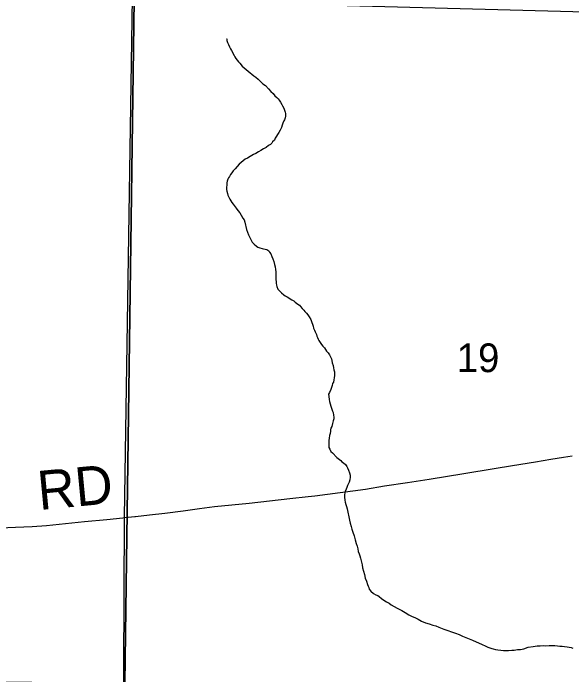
# Model space of a CAD drawing. Extents: x 2.4 to 73.1, y 4.5 to 25.6.
# Drawn here: x 33.4574 to 33.8651, y 22.6268 to 23.1091 of the extents above; entities that cross this region are included whole.
import ezdxf

# ---------------------------------------------------------------- set-up
doc = ezdxf.new("R2010")
doc.units = 0
for name, color, linetype in [('GM_X_Minor_River', 7, 'Continuous'), ('GM_X_Section', 7, 'Continuous'), ('GM_X_Section_Text', 7, 'Continuous'), ('GM_X_Township', 7, 'Continuous'), ('GM_X_Township_Road', 7, 'Continuous'), ('GM_X_Township_Road_Text', 7, 'Continuous')]:
    doc.layers.add(name, color=color, linetype=linetype)

msp = doc.modelspace()

# ---------------------------------------------------------------- linework, layer by layer
at = {"layer": 'GM_X_Minor_River'}
for points in [[(33.61303, 23.09045), (33.61323, 23.09044), (33.61339, 23.0893), (33.61392, 23.08777), (33.61464, 23.08623), (33.61536, 23.08469), (33.61608, 23.08315), (33.61662, 23.08181), (33.61862, 23.07834), (33.61917, 23.07738), (33.61989, 23.07603), (33.62081, 23.07487), (33.62192, 23.0737), (33.62285, 23.07273), (33.6245, 23.07041), (33.62599, 23.06923), (33.62748, 23.06805), (33.62878, 23.06688), (33.63027, 23.0657), (33.63157, 23.06472), (33.63306, 23.06354), (33.63455, 23.06237), (33.63623, 23.061), (33.63771, 23.05944), (33.63956, 23.05768), (33.64143, 23.05631), (33.64365, 23.05397), (33.6455, 23.05203), (33.64717, 23.05046), (33.64846, 23.04891), (33.64975, 23.04755), (33.65068, 23.04658), (33.65161, 23.0456), (33.65252, 23.04425), (33.65343, 23.04252), (33.65397, 23.04156), (33.65488, 23.03982), (33.65542, 23.03848), (33.65595, 23.03695), (33.65611, 23.036), (33.65609, 23.03505), (33.65606, 23.03391), (33.65584, 23.03277), (33.65543, 23.03146), (33.65503, 23.03052), (33.65422, 23.02883), (33.65381, 23.02751), (33.6532, 23.02582), (33.6522, 23.02394), (33.65139, 23.02207), (33.64863, 23.01796), (33.64803, 23.01665), (33.64667, 23.01535), (33.64607, 23.01442), (33.6451, 23.01349), (33.64375, 23.01258), (33.64201, 23.01129), (33.64008, 23.0102), (33.63815, 23.00911), (33.63642, 23.00802), (33.63449, 23.00693), (33.63276, 23.00602), (33.63044, 23.00456), (33.62851, 23.00347), (33.62659, 23.00257), (33.62524, 23.00147), (33.62388, 23.00036), (33.62233, 22.99907), (33.62076, 22.9974), (33.61939, 22.99554), (33.61802, 22.99406), (33.61704, 22.99275), (33.61606, 22.99145), (33.61526, 22.99014), (33.61448, 22.98902), (33.61407, 22.98808), (33.61366, 22.98676), (33.61325, 22.98544), (33.61321, 22.98393), (33.61316, 22.98203), (33.61312, 22.98051), (33.61328, 22.97937), (33.61381, 22.97764), (33.61416, 22.9765), (33.61488, 22.97496), (33.61561, 22.97361), (33.61633, 22.97226), (33.61707, 22.97111), (33.61799, 22.96994), (33.61872, 22.96898), (33.62019, 22.96704), (33.62129, 22.9653), (33.62276, 22.96356), (33.62386, 22.96182), (33.62495, 22.9597), (33.62586, 22.95835), (33.62639, 22.95663), (33.62778, 22.95147), (33.62849, 22.94955), (33.6292, 22.94763), (33.6301, 22.94552)], [(33.6301, 22.94552), (33.631, 22.9436), (33.63173, 22.94225), (33.63321, 22.94069), (33.63488, 22.93932), (33.636, 22.93853), (33.63751, 22.93793), (33.63902, 22.93751), (33.64015, 22.93729), (33.64128, 22.93707), (33.64242, 22.93685), (33.64391, 22.93586), (33.64446, 22.9349), (33.64537, 22.93355), (33.64628, 22.93182), (33.6468, 22.9299), (33.64751, 22.92799), (33.64803, 22.92589), (33.64856, 22.92416), (33.64889, 22.92225), (33.64904, 22.92054), (33.64918, 22.91883), (33.64914, 22.91693), (33.64909, 22.91504), (33.64923, 22.91313), (33.6494, 22.91218), (33.64955, 22.91085), (33.64972, 22.90989), (33.65043, 22.90797), (33.65173, 22.90661), (33.65321, 22.90525), (33.65489, 22.90387), (33.65601, 22.90309), (33.65732, 22.90229), (33.66087, 22.90011), (33.66218, 22.89932), (33.66311, 22.89854), (33.66423, 22.89775), (33.66516, 22.89697), (33.66628, 22.89618), (33.6672, 22.8952), (33.66831, 22.89385), (33.66942, 22.89268), (33.67034, 22.89152), (33.67145, 22.89035), (33.67237, 22.88919), (33.67329, 22.88783), (33.67457, 22.8859), (33.67492, 22.88494), (33.67546, 22.8836), (33.67581, 22.88226), (33.67634, 22.88092), (33.67669, 22.87958), (33.67741, 22.87805), (33.67776, 22.87671), (33.6783, 22.87574), (33.67866, 22.87479), (33.67901, 22.87364), (33.67955, 22.87267), (33.67991, 22.87153), (33.68045, 22.87037), (33.68155, 22.86902), (33.68247, 22.86766), (33.68338, 22.86631), (33.68449, 22.86514), (33.68541, 22.86379), (33.68614, 22.86263), (33.68725, 22.86147), (33.68835, 22.85992), (33.68871, 22.85896), (33.68925, 22.858), (33.68961, 22.85704), (33.68996, 22.85589), (33.6903, 22.85417), (33.69082, 22.85226), (33.69116, 22.85054), (33.6915, 22.8492), (33.69184, 22.84768), (33.69201, 22.84653), (33.69197, 22.84501), (33.69108, 22.8401), (33.69049, 22.83917), (33.69026, 22.83765), (33.68924, 22.83464), (33.68824, 22.83258), (33.68764, 22.83145), (33.68779, 22.82974), (33.68792, 22.82746), (33.68826, 22.82593), (33.68879, 22.8244), (33.68932, 22.82268), (33.68966, 22.82115), (33.6902, 22.8198), (33.69055, 22.81885), (33.69091, 22.81789), (33.69124, 22.81598), (33.6914, 22.81465), (33.69136, 22.81332), (33.69095, 22.812), (33.69052, 22.80992), (33.68989, 22.80766)], [(33.68989, 22.80766), (33.68929, 22.80654), (33.68907, 22.8054), (33.68886, 22.80427), (33.68863, 22.80275), (33.68821, 22.80125), (33.68797, 22.79935), (33.68774, 22.79746), (33.6877, 22.79613), (33.68765, 22.79386), (33.6878, 22.79252), (33.68853, 22.79118), (33.68925, 22.78964), (33.69055, 22.78847), (33.69351, 22.78516), (33.69463, 22.78456), (33.69556, 22.78378), (33.69649, 22.783), (33.69723, 22.78203), (33.69835, 22.78124), (33.69984, 22.78006), (33.70094, 22.77852), (33.70148, 22.77755), (33.70201, 22.77602), (33.70291, 22.77391), (33.70325, 22.77219), (33.7034, 22.77086), (33.70317, 22.76896), (33.70255, 22.76708), (33.70195, 22.76577), (33.70135, 22.76464), (33.70094, 22.76332), (33.70033, 22.76201), (33.69972, 22.76032), (33.6995, 22.75918), (33.69929, 22.75824), (33.69924, 22.75615), (33.69937, 22.75406), (33.69972, 22.75253), (33.70006, 22.751), (33.70059, 22.74947), (33.70112, 22.74775), (33.70162, 22.74527), (33.7023, 22.74183), (33.70281, 22.73954), (33.70332, 22.73725), (33.70402, 22.73495), (33.70454, 22.73285), (33.70525, 22.73074), (33.70613, 22.72806), (33.70701, 22.72519), (33.7077, 22.72252), (33.70841, 22.7206), (33.70894, 22.71869), (33.70926, 22.71659), (33.70998, 22.71505), (33.71033, 22.71352), (33.71085, 22.7118), (33.71206, 22.70683), (33.71238, 22.70474), (33.71308, 22.70225), (33.71378, 22.69976), (33.71429, 22.69728), (33.71518, 22.69498), (33.71588, 22.69268), (33.71642, 22.69134), (33.71696, 22.69038), (33.71712, 22.68923), (33.71841, 22.68768), (33.72028, 22.68612), (33.72196, 22.68512), (33.72346, 22.68451), (33.72458, 22.68373), (33.72626, 22.68236), (33.72794, 22.68117), (33.72981, 22.67999), (33.73168, 22.67899), (33.73336, 22.67781), (33.73542, 22.67642), (33.73767, 22.67523), (33.74105, 22.67362), (33.74348, 22.67204), (33.74609, 22.67045), (33.74853, 22.66925), (33.7506, 22.66844), (33.75285, 22.66724), (33.75548, 22.66585), (33.75829, 22.66464), (33.76093, 22.66381), (33.76357, 22.66298), (33.76583, 22.66236), (33.76809, 22.66135), (33.77167, 22.66012), (33.77449, 22.6591), (33.77731, 22.65807), (33.78014, 22.65705), (33.78277, 22.65604), (33.78521, 22.65502), (33.78785, 22.65401), (33.79029, 22.653), (33.79255, 22.65199)], [(33.79255, 22.65199), (33.79968, 22.64877), (33.80175, 22.64777), (33.80382, 22.64695), (33.80532, 22.64634), (33.80664, 22.64593), (33.80777, 22.64571), (33.80928, 22.64529), (33.81117, 22.64487), (33.81325, 22.64462), (33.81534, 22.64457), (33.81724, 22.64452), (33.81895, 22.64448), (33.82123, 22.64461), (33.82313, 22.64475), (33.82542, 22.64507), (33.8277, 22.6452), (33.83018, 22.64571), (33.83325, 22.64677), (33.83688, 22.64744), (33.83992, 22.64774), (33.84201, 22.64788), (33.84411, 22.64801), (33.84601, 22.64796), (33.84848, 22.64809), (33.85057, 22.64804), (33.85265, 22.64798), (33.85455, 22.64793), (33.85626, 22.6477), (33.85796, 22.64766), (33.85986, 22.64742), (33.86175, 22.64718), (33.86307, 22.64677), (33.86458, 22.64654), (33.8659, 22.64613)]]:
    msp.add_lwpolyline(points, dxfattribs=at)
at = {"layer": 'GM_X_Section'}
for points in [[(33.54562, 23.11902), (33.5389, 22.62058), (33.02904, 22.62432), (33.03536, 23.12164)], [(34.05792, 23.10535), (34.04577, 22.61006), (33.53887, 22.61906), (33.5389, 22.62058), (33.54562, 23.11902)]]:
    msp.add_lwpolyline(points, close=True, dxfattribs=at)
at = {"layer": 'GM_X_Township'}
msp.add_lwpolyline([(33.53055, 22.09686), (33.53083, 22.11768), (33.53112, 22.13975), (33.53158, 22.17582), (33.53198, 22.20442), (33.53212, 22.22151), (33.53231, 22.24359), (33.53264, 22.26722), (33.53295, 22.29426), (33.533, 22.31074), (33.53314, 22.3182), (33.53326, 22.32597), (33.53328, 22.33405), (33.53336, 22.33965), (33.53349, 22.34524), (33.53362, 22.35705), (33.5338, 22.36807), (33.53792, 22.57368), (33.5387, 22.74168), (33.54459, 23.12063)], dxfattribs=at)
at = {"layer": 'GM_X_Township_Road'}
for points in [[(33.54656, 22.74212), (33.55688, 22.74325), (33.568, 22.74461), (33.58157, 22.74632), (33.59328, 22.7479), (33.60436, 22.74933), (33.6297, 22.75199), (33.65936, 22.75524), (33.67265, 22.75665), (33.6776, 22.75723), (33.71451, 22.7622), (33.72828, 22.76447), (33.74519, 22.76698), (33.76087, 22.76934), (33.78633, 22.7735), (33.80842, 22.77714), (33.82191, 22.77931), (33.8385, 22.78194), (33.84984, 22.78388), (33.85902, 22.7854), (33.86547, 22.78631)], [(33.43615, 22.73347), (33.45914, 22.73432), (33.47125, 22.73492), (33.4818, 22.73566), (33.50934, 22.73839), (33.52574, 22.73999), (33.53745, 22.74128), (33.53882, 22.74141)], [(33.53882, 22.74141), (33.54607, 22.74207), (33.54656, 22.74212)]]:
    msp.add_lwpolyline(points, dxfattribs=at)

# ---------------------------------------------------------------- texts
at = {"layer": 'GM_X_Section_Text'}
msp.add_text('19', height=0.020928, rotation=0, dxfattribs=at).set_placement((33.78111, 22.84741))
at = {"layer": 'GM_X_Township_Road_Text'}
msp.add_text('RD', height=0.028409, rotation=5.4159, dxfattribs=at).set_placement((33.47651, 22.74683))

doc.saveas('drawing.dxf')
